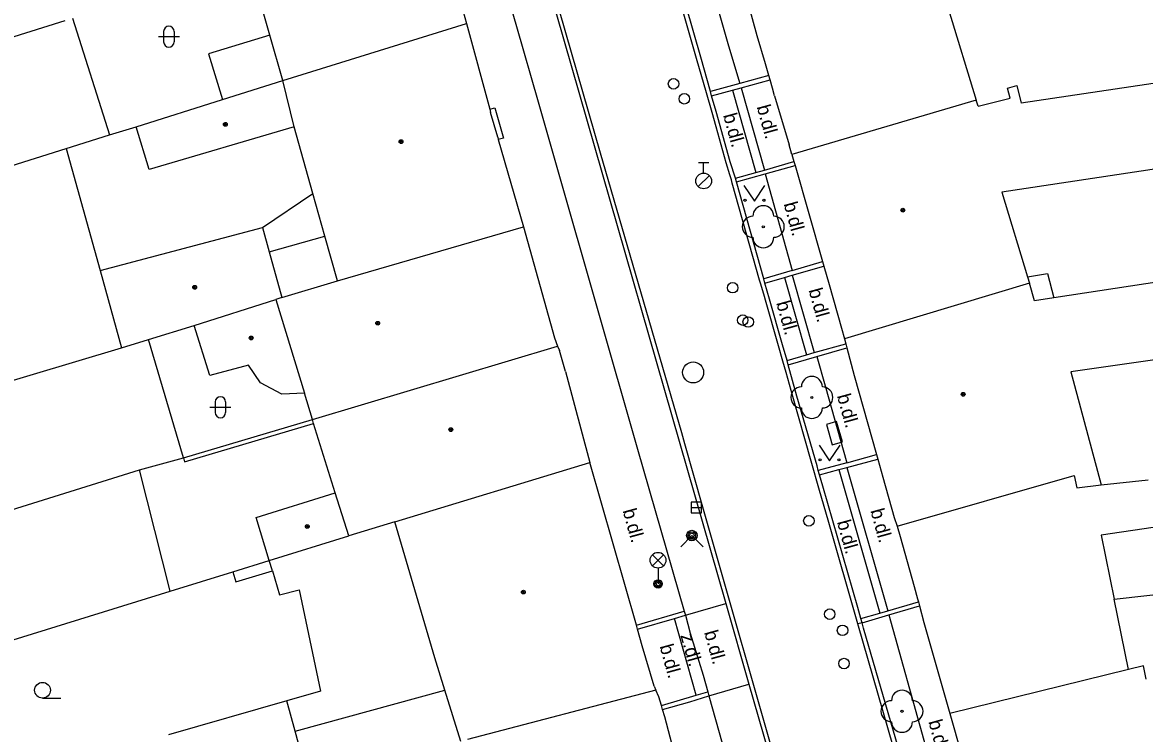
# Model space of a CAD drawing. Extents: x -596229 to -595156, y -1161237 to -1159376.
# Drawn here: x -595637.6 to -595584.2, y -1160856.9 to -1160823.1 of the extents above; entities that cross this region are included whole.
import ezdxf

# ---------------------------------------------------------------- set-up
doc = ezdxf.new("R2010")
doc.units = 0
for name, color, linetype in [('DOP - kresba z DSPS bez souradnic', 7, 'Continuous'), ('DOP - ploty', 7, 'Continuous'), ('DOP - rozhrani ploch obecne', 7, 'Continuous'), ('Level 22', 7, 'Continuous'), ('Level 24', 7, 'Continuous'), ('Level 27', 7, 'Continuous'), ('Level 28', 7, 'Continuous'), ('Level 31', 7, 'Continuous'), ('Level 33', 7, 'Continuous'), ('Level 36', 7, 'Continuous'), ('Level 39', 7, 'Continuous'), ('Specificka linie pasportu komunikaci', 7, 'Continuous'), ('TM - budovy zdene_ betonove - VP', 7, 'Continuous'), ('TM - chodniky - VP', 7, 'Continuous'), ('TM - komunikace - VP', 7, 'Continuous'), ('TM - popis povrchu', 7, 'Continuous'), ('TM - rozhrani mezi zpev. plochami mezi sebou - VP', 7, 'Continuous'), ('TM - rozhrani ploch obecne - VP', 7, 'Continuous'), ('TM - vstup do budovy - nerozlisene', 7, 'Continuous'), ('TM - vstup do budovy - zdene_ betonove', 7, 'Continuous')]:
    doc.layers.add(name, color=color, linetype=linetype)

msp = doc.modelspace()

# ---------------------------------------------------------------- linework, layer by layer
at = {"layer": 'DOP - kresba z DSPS bez souradnic'}
for points in [[(-595625.81, -1160823.66), (-595628.74, -1160824.55)], [(-595628.74, -1160824.55), (-595628.06, -1160826.72)], [(-595629.87, -1160843.97), (-595623.73, -1160842.14)], [(-595629.93, -1160843.78), (-595629.87, -1160843.97)], [(-595625.69, -1160849.15), (-595625.84, -1160848.66)], [(-595627.58, -1160849.19), (-595627.43, -1160849.68)], [(-595627.43, -1160849.68), (-595625.69, -1160849.15)], [(-595624.61, -1160856.78), (-595617.49, -1160854.83)]]:
    msp.add_lwpolyline(points, dxfattribs=at)
at = {"layer": 'DOP - ploty'}
for points in [[(-595648.42, -1160843.19), (-595632.87, -1160838.54)], [(-595647.05, -1160849.03), (-595632.01, -1160844.34)]]:
    msp.add_lwpolyline(points, dxfattribs=at)
at = {"layer": 'DOP - rozhrani ploch obecne'}
for points in [[(-595650.38, -1160827.61), (-595635.55, -1160822.96)], [(-595635.21, -1160822.85), (-595633.44, -1160828.41)], [(-595635.5, -1160829.06), (-595633.44, -1160828.41)], [(-595633.44, -1160828.41), (-595632.18, -1160828.02)], [(-595655.4, -1160835.32), (-595635.5, -1160829.06)], [(-595635.5, -1160829.06), (-595633.89, -1160834.86)], [(-595629.93, -1160843.78), (-595631.58, -1160838.14)], [(-595629.93, -1160843.78), (-595623.79, -1160841.95)], [(-595632.01, -1160844.34), (-595629.93, -1160843.78)], [(-595630.55, -1160850.11), (-595632.01, -1160844.34)], [(-595627.58, -1160849.19), (-595625.84, -1160848.66)], [(-595630.55, -1160850.11), (-595627.58, -1160849.19)], [(-595625.69, -1160849.15), (-595625.35, -1160850.29)], [(-595645.72, -1160854.81), (-595630.55, -1160850.11)], [(-595625.35, -1160850.29), (-595624.42, -1160850.05)], [(-595624.42, -1160850.05), (-595623.4, -1160854.87)], [(-595623.4, -1160854.87), (-595625, -1160855.33)]]:
    msp.add_lwpolyline(points, dxfattribs=at)
at = {"layer": 'Level 22'}
for centre in [(-595602.33, -1160832.78), (-595600.02, -1160840.9), (-595595.73, -1160855.83)]:
    msp.add_circle(centre, 0.05, dxfattribs=at)
for centre, start, end in [((-595602.33, -1160832.28), 0, 180), ((-595602.83, -1160832.78), 90, 270), ((-595601.83, -1160832.78), 270, 90), ((-595602.33, -1160833.28), 180, 0), ((-595600.02, -1160840.4), 0, 180), ((-595600.52, -1160840.9), 90, 270), ((-595599.52, -1160840.9), 270, 90), ((-595600.02, -1160841.4), 180, 0), ((-595595.73, -1160855.33), 0, 180), ((-595596.23, -1160855.83), 90, 270), ((-595595.23, -1160855.83), 270, 90), ((-595595.73, -1160856.33), 180, 0)]:
    msp.add_arc(centre, 0.5, start, end, dxfattribs=at)
at = {"layer": 'Level 24'}
msp.add_lwpolyline([(-595599.331, -1160842.191), (-595599.048, -1160843.15), (-595598.569, -1160843.009), (-595598.852, -1160842.05)], close=True, dxfattribs=at)
at = {"layer": 'Level 27'}
msp.add_line((-595605.77, -1160846.14), (-595605.27, -1160846.14), dxfattribs=at)
msp.add_lwpolyline([(-595605.77, -1160846.39), (-595605.27, -1160846.39), (-595605.27, -1160845.89), (-595605.77, -1160845.89)], close=True, dxfattribs=at)
msp.add_circle((-595605.67, -1160839.71), 0.5, dxfattribs=at)
at = {"layer": 'Level 28'}
for p, q in [((-595605.42, -1160829.725), (-595604.92, -1160829.725)), ((-595605.17, -1160830.225), (-595605.17, -1160829.725)), ((-595605.428, -1160830.872), (-595604.898, -1160830.342))]:
    msp.add_line(p, q, dxfattribs=at)
for centre, radius in [((-595606.6, -1160825.98), 0.25), ((-595606.09, -1160826.69), 0.25), ((-595605.17, -1160830.6), 0.375), ((-595603.79, -1160835.68), 0.25), ((-595603.31, -1160837.22), 0.25), ((-595603.05, -1160837.31), 0.25), ((-595600.16, -1160846.77), 0.25), ((-595599.17, -1160851.21), 0.25), ((-595598.56, -1160851.98), 0.25), ((-595598.49, -1160853.56), 0.25)]:
    msp.add_circle(centre, radius, dxfattribs=at)
at = {"layer": 'Level 31'}
msp.add_lwpolyline([(-595606.26, -1160848), (-595605.73, -1160847.47), (-595605.2, -1160848)], dxfattribs=at)
for radius in [0.25, 0.18, 0.11]:
    msp.add_circle((-595605.73, -1160847.47), radius, dxfattribs=at)
at = {"layer": 'Level 33'}
for p, q in [((-595607.605, -1160848.91), (-595607.075, -1160848.38)), ((-595607.605, -1160848.38), (-595607.075, -1160848.91)), ((-595607.34, -1160849.02), (-595607.34, -1160849.77))]:
    msp.add_line(p, q, dxfattribs=at)
for centre, radius in [((-595607.34, -1160848.645), 0.375), ((-595607.34, -1160849.77), 0.2), ((-595607.34, -1160849.77), 0.145), ((-595607.34, -1160849.77), 0.0876)]:
    msp.add_circle(centre, radius, dxfattribs=at)
at = {"layer": 'Level 36'}
for p, q in [((-595630.866, -1160823.486), (-595630.866, -1160823.986)), ((-595630.366, -1160823.486), (-595630.366, -1160823.986)), ((-595631.116, -1160823.736), (-595630.116, -1160823.736)), ((-595628.416, -1160841.116), (-595628.416, -1160841.616)), ((-595627.916, -1160841.116), (-595627.916, -1160841.616)), ((-595628.666, -1160841.366), (-595627.666, -1160841.366)), ((-595636.63, -1160855.205), (-595635.755, -1160855.205))]:
    msp.add_line(p, q, dxfattribs=at)
for points in [[(-595603.25, -1160830.82), (-595602.75, -1160831.57), (-595602.25, -1160830.82)], [(-595599.68, -1160843.17), (-595599.18, -1160843.92), (-595598.68, -1160843.17)]]:
    msp.add_lwpolyline(points, dxfattribs=at)
for centre, radius in [((-595603.2, -1160831.52), 0.05), ((-595602.301, -1160831.52), 0.05), ((-595599.63, -1160843.87), 0.05), ((-595598.731, -1160843.87), 0.05), ((-595636.63, -1160854.83), 0.375)]:
    msp.add_circle(centre, radius, dxfattribs=at)
for centre, start, end in [((-595630.616, -1160823.486), 0, 180), ((-595630.616, -1160823.986), 180, 0), ((-595628.166, -1160841.116), 0, 180), ((-595628.166, -1160841.616), 180, 0)]:
    msp.add_arc(centre, 0.25, start, end, dxfattribs=at)
at = {"layer": 'Level 39'}
for centre, radius in [((-595627.93, -1160827.91), 0.09), ((-595627.93, -1160827.91), 0.0398), ((-595619.57, -1160828.73), 0.09), ((-595619.57, -1160828.73), 0.0398), ((-595595.69, -1160831.99), 0.09), ((-595595.69, -1160831.99), 0.0398), ((-595629.39, -1160835.66), 0.09), ((-595629.39, -1160835.66), 0.0398), ((-595620.68, -1160837.37), 0.09), ((-595620.68, -1160837.37), 0.0398), ((-595626.7, -1160838.07), 0.09), ((-595626.7, -1160838.07), 0.0398), ((-595592.82, -1160840.75), 0.09), ((-595592.82, -1160840.75), 0.0398), ((-595617.2, -1160842.43), 0.09), ((-595617.2, -1160842.43), 0.0398), ((-595624.03, -1160847.04), 0.09), ((-595624.03, -1160847.04), 0.0398), ((-595613.75, -1160850.16), 0.09), ((-595613.75, -1160850.16), 0.0398)]:
    msp.add_circle(centre, radius, dxfattribs=at)
at = {"layer": 'Specificka linie pasportu komunikaci'}
for points in [[(-595617.69, -1160802.79), (-595617.59, -1160803.21), (-595610.1, -1160829.27)], [(-595601.4, -1160839.18), (-595601.61, -1160838.45), (-595602.23, -1160836.28), (-595602.28, -1160836.09), (-595602.45, -1160835.51), (-595602.51, -1160835.32), (-595603.81, -1160830.71), (-595603.85, -1160830.54), (-595603.92, -1160830.31), (-595604.09, -1160829.74), (-595604.58, -1160828.02), (-595604.77, -1160827.35), (-595605.04, -1160826.41), (-595605.51, -1160824.77), (-595607.96, -1160816.21)], [(-595610.1, -1160829.27), (-595606.23, -1160842.57), (-595606.08, -1160843.09), (-595605.22, -1160846.1), (-595601.43, -1160859.36), (-595598.7, -1160868.89)], [(-595597.83, -1160851.67), (-595599.25, -1160846.74), (-595599.65, -1160845.32), (-595600.05, -1160843.93), (-595600.93, -1160840.85), (-595601.25, -1160839.71), (-595601.4, -1160839.18)], [(-595597.63, -1160851.62), (-595597.83, -1160851.67)], [(-595593, -1160868.4), (-595594.71, -1160862.5), (-595597.83, -1160851.67)]]:
    msp.add_lwpolyline(points, dxfattribs=at)
at = {"layer": 'TM - budovy zdene_ betonove - VP'}
for points in [[(-595617.65, -1160818.82), (-595616.45, -1160823.11)], [(-595625.81, -1160823.66), (-595626.8, -1160820.21)], [(-595602.62, -1160823.69), (-595603.54, -1160820.33)], [(-595593.51, -1160822.45), (-595592.2, -1160826.76)], [(-595625.19, -1160825.82), (-595616.45, -1160823.11)], [(-595616.45, -1160823.11), (-595615.35, -1160827.19)], [(-595625.19, -1160825.82), (-595625.81, -1160823.66)], [(-595602.23, -1160825.03), (-595602.62, -1160823.69)], [(-595602.07, -1160825.59), (-595602.23, -1160825.03)], [(-595577.82, -1160825.08), (-595590.06, -1160826.9)], [(-595602.01, -1160825.79), (-595602.07, -1160825.59)], [(-595628.06, -1160826.72), (-595625.19, -1160825.82)], [(-595624.66, -1160828.02), (-595625.19, -1160825.82)], [(-595601.9, -1160826.19), (-595602.01, -1160825.79)], [(-595601.79, -1160826.55), (-595601.9, -1160826.19)], [(-595590.71, -1160826.18), (-595590.27, -1160826.06)], [(-595590.59, -1160826.67), (-595590.71, -1160826.18)], [(-595590.27, -1160826.06), (-595590.06, -1160826.9)], [(-595632.18, -1160828.02), (-595628.06, -1160826.72)], [(-595592.2, -1160826.76), (-595600.97, -1160829.35)], [(-595592.11, -1160827.05), (-595592.2, -1160826.76)], [(-595592.11, -1160827.05), (-595590.59, -1160826.67)], [(-595615.35, -1160827.19), (-595615.31, -1160827.34)], [(-595631.55, -1160830.06), (-595632.18, -1160828.02)], [(-595624.66, -1160828.02), (-595631.55, -1160830.06)], [(-595623.77, -1160831.19), (-595624.66, -1160828.02)], [(-595614.97, -1160828.51), (-595614.94, -1160828.63)], [(-595614.94, -1160828.63), (-595613.74, -1160832.78)], [(-595600.97, -1160829.35), (-595601.1, -1160828.88)], [(-595600.97, -1160829.35), (-595600.88, -1160829.68)], [(-595577.2, -1160829.06), (-595590.98, -1160831.13)], [(-595600.88, -1160829.68), (-595600.82, -1160829.86)], [(-595600.82, -1160829.86), (-595599.51, -1160834.44)], [(-595623.19, -1160833.22), (-595623.77, -1160831.19)], [(-595590.98, -1160831.13), (-595589.76, -1160835.16)], [(-595633.89, -1160834.86), (-595626.17, -1160832.81)], [(-595626.17, -1160832.81), (-595625.84, -1160833.98)], [(-595622.59, -1160835.35), (-595623.19, -1160833.22)], [(-595622.59, -1160835.35), (-595613.74, -1160832.78)], [(-595613.74, -1160832.78), (-595612.27, -1160838.06)], [(-595625.84, -1160833.98), (-595625.24, -1160836.15)], [(-595633.89, -1160834.86), (-595632.87, -1160838.54)], [(-595599.51, -1160834.44), (-595599.45, -1160834.65)], [(-595599.45, -1160834.65), (-595599.2, -1160835.53)], [(-595578.29, -1160834.6), (-595588.51, -1160836.16)], [(-595625.24, -1160836.15), (-595622.59, -1160835.35)], [(-595589.76, -1160835.16), (-595589.67, -1160835.46)], [(-595599.2, -1160835.53), (-595598.61, -1160837.6)], [(-595589.67, -1160835.46), (-595598.46, -1160838.11)], [(-595589.42, -1160836.3), (-595589.67, -1160835.46)], [(-595629.41, -1160837.47), (-595625.53, -1160836.24)], [(-595625.24, -1160836.15), (-595625.53, -1160836.24)], [(-595625.53, -1160836.24), (-595624.17, -1160840.7)], [(-595588.51, -1160836.16), (-595589.42, -1160836.3)], [(-595631.58, -1160838.14), (-595629.41, -1160837.47)], [(-595628.67, -1160839.85), (-595629.41, -1160837.47)], [(-595569.9, -1160837.14), (-595587.7, -1160839.68)], [(-595612.27, -1160838.06), (-595612.12, -1160838.46)], [(-595598.61, -1160837.6), (-595598.46, -1160838.11)], [(-595632.87, -1160838.54), (-595631.58, -1160838.14)], [(-595623.79, -1160841.95), (-595612.12, -1160838.46)], [(-595612.12, -1160838.46), (-595612.03, -1160838.67)], [(-595598.46, -1160838.11), (-595598.4, -1160838.35)], [(-595598.4, -1160838.35), (-595598.35, -1160838.54)], [(-595598.35, -1160838.54), (-595598, -1160839.86)], [(-595626.83, -1160839.37), (-595628.67, -1160839.85)], [(-595626.26, -1160840.21), (-595626.83, -1160839.37)], [(-595611.74, -1160839.67), (-595610.59, -1160844)], [(-595598, -1160839.86), (-595596.94, -1160843.62)], [(-595587.7, -1160839.68), (-595586.25, -1160845.06)], [(-595625.25, -1160840.75), (-595626.26, -1160840.21)], [(-595624.17, -1160840.7), (-595625.25, -1160840.75)], [(-595623.79, -1160841.95), (-595624.17, -1160840.7)], [(-595623.73, -1160842.14), (-595623.79, -1160841.95)], [(-595622.7, -1160845.44), (-595623.73, -1160842.14)], [(-595596.94, -1160843.62), (-595596.88, -1160843.84)], [(-595596.88, -1160843.84), (-595596.64, -1160844.69)], [(-595619.86, -1160846.82), (-595610.59, -1160844)], [(-595608.37, -1160851.74), (-595610.59, -1160844)], [(-595596.64, -1160844.69), (-595596.11, -1160846.61)], [(-595595.96, -1160847.03), (-595587.54, -1160844.62)], [(-595587.54, -1160844.62), (-595587.41, -1160845.2)], [(-595586.25, -1160845.06), (-595584.02, -1160844.82)], [(-595626.46, -1160846.61), (-595622.7, -1160845.44)], [(-595622.06, -1160847.49), (-595622.7, -1160845.44)], [(-595587.41, -1160845.2), (-595586.25, -1160845.06)], [(-595625.84, -1160848.66), (-595626.46, -1160846.61)], [(-595596.11, -1160846.61), (-595595.96, -1160847.03)], [(-595619.86, -1160846.82), (-595622.06, -1160847.49)], [(-595617.96, -1160853.28), (-595619.86, -1160846.82)], [(-595595.96, -1160847.03), (-595595.81, -1160847.52)], [(-595583.77, -1160847.09), (-595586.26, -1160847.45)], [(-595625.84, -1160848.66), (-595622.06, -1160847.49)], [(-595586.26, -1160847.45), (-595585.64, -1160850.49)], [(-595585.64, -1160850.49), (-595562.74, -1160847.92)], [(-595595.15, -1160849.9), (-595594.99, -1160850.48)], [(-595584.95, -1160853.85), (-595585.64, -1160850.49)], [(-595608.31, -1160851.93), (-595608.37, -1160851.74)], [(-595608.09, -1160852.71), (-595608.31, -1160851.93)], [(-595594.69, -1160851.6), (-595593.45, -1160855.93)], [(-595617.49, -1160854.83), (-595617.96, -1160853.28)], [(-595584.95, -1160853.85), (-595593.45, -1160855.93)], [(-595584.24, -1160853.67), (-595584.95, -1160853.85)], [(-595584.11, -1160854.3), (-595584.24, -1160853.67)], [(-595616.73, -1160857.27), (-595617.49, -1160854.83)], [(-595607.44, -1160854.83), (-595616.4, -1160857.18)], [(-595607.52, -1160854.64), (-595607.44, -1160854.83)], [(-595607.3, -1160855.15), (-595607.44, -1160854.83)], [(-595625, -1160855.33), (-595630.63, -1160856.95)], [(-595624.61, -1160856.78), (-595625, -1160855.33)], [(-595605.83, -1160860.63), (-595607.02, -1160856.09)], [(-595593.45, -1160855.93), (-595593.26, -1160856.6)], [(-595593.26, -1160856.6), (-595591.89, -1160861.5)], [(-595623.92, -1160859.3), (-595624.61, -1160856.78)]]:
    msp.add_lwpolyline(points, dxfattribs=at)
at = {"layer": 'TM - chodniky - VP'}
for points in [[(-595606.39, -1160815.73), (-595603.98, -1160824.17), (-595603.45, -1160825.97)], [(-595603.45, -1160825.97), (-595604.84, -1160826.35)], [(-595603.61, -1160830.65), (-595602.24, -1160830.26)], [(-595602.24, -1160830.26), (-595600.95, -1160834.86)], [(-595600.95, -1160834.86), (-595602.31, -1160835.26)], [(-595601.14, -1160839.35), (-595599.79, -1160838.96)], [(-595599.79, -1160838.96), (-595599.39, -1160840.35), (-595598.36, -1160844.01)], [(-595598.36, -1160844.01), (-595599.72, -1160844.38)], [(-595597.63, -1160851.62), (-595596.36, -1160851.25)], [(-595596.36, -1160851.25), (-595594.69, -1160857.21), (-595593.41, -1160861.92)]]:
    msp.add_lwpolyline(points, dxfattribs=at)
at = {"layer": 'TM - komunikace - VP'}
for points in [[(-595622.84, -1160792.81), (-595621.38, -1160797.95), (-595616.56, -1160814.65), (-595614.07, -1160823.25), (-595613.05, -1160826.84), (-595612.15, -1160829.95), (-595608.31, -1160843.36), (-595606.1, -1160851.07)], [(-595604.84, -1160826.35), (-595605.3, -1160824.71), (-595607.77, -1160816.15)], [(-595604.79, -1160826.55), (-595604.84, -1160826.35)], [(-595603.66, -1160830.47), (-595603.9, -1160829.69), (-595604.57, -1160827.29), (-595604.79, -1160826.55)], [(-595603.61, -1160830.65), (-595603.66, -1160830.47)], [(-595602.31, -1160835.26), (-595603.61, -1160830.65)], [(-595602.25, -1160835.47), (-595602.31, -1160835.26)], [(-595602.03, -1160836.22), (-595602.25, -1160835.47)], [(-595601.41, -1160838.39), (-595602.03, -1160836.22)], [(-595601.2, -1160839.14), (-595601.41, -1160838.39)], [(-595601.14, -1160839.35), (-595601.2, -1160839.14)], [(-595599.72, -1160844.38), (-595599.76, -1160844.16), (-595600.74, -1160840.84), (-595601.14, -1160839.35)], [(-595599.66, -1160844.58), (-595599.72, -1160844.38)], [(-595599.49, -1160845.12), (-595599.66, -1160844.58)], [(-595597.83, -1160850.9), (-595599.49, -1160845.12)], [(-595606.1, -1160851.07), (-595606.04, -1160851.26)], [(-595606.04, -1160851.26), (-595605.81, -1160852.11), (-595605.2, -1160854.12), (-595604.97, -1160854.91)], [(-595597.69, -1160851.42), (-595597.83, -1160850.9)], [(-595597.63, -1160851.62), (-595597.69, -1160851.42)], [(-595594.58, -1160862.25), (-595595.92, -1160857.53), (-595597.56, -1160851.87), (-595597.63, -1160851.62)], [(-595604.97, -1160854.91), (-595604.92, -1160855.1)], [(-595604.92, -1160855.1), (-595603.51, -1160860.1), (-595602.72, -1160862.8)]]:
    msp.add_lwpolyline(points, dxfattribs=at)
at = {"layer": 'TM - rozhrani mezi zpev. plochami mezi sebou - VP'}
for points in [[(-595602.07, -1160825.59), (-595603.45, -1160825.97)], [(-595604.79, -1160826.55), (-595603.8, -1160826.28)], [(-595603.8, -1160826.28), (-595603.39, -1160826.17)], [(-595603.8, -1160826.28), (-595602.69, -1160830.2)], [(-595603.39, -1160826.17), (-595602.01, -1160825.79)], [(-595603.39, -1160826.17), (-595602.28, -1160830.08)], [(-595602.28, -1160830.08), (-595600.88, -1160829.68)], [(-595602.24, -1160830.26), (-595600.82, -1160829.86)], [(-595603.66, -1160830.47), (-595602.69, -1160830.2)], [(-595602.69, -1160830.2), (-595602.28, -1160830.08)]]:
    msp.add_lwpolyline(points, dxfattribs=at)
at = {"layer": 'TM - rozhrani ploch obecne - VP'}
for points in [[(-595621.02, -1160791.88), (-595604.12, -1160850.71)], [(-595615.35, -1160827.19), (-595615.1, -1160827.12), (-595614.7, -1160828.56), (-595614.94, -1160828.63)], [(-595626.17, -1160832.81), (-595623.77, -1160831.19)], [(-595625.84, -1160833.98), (-595623.19, -1160833.22)], [(-595600.95, -1160834.86), (-595599.51, -1160834.44)], [(-595600.95, -1160835.09), (-595599.45, -1160834.65)], [(-595602.25, -1160835.47), (-595601.32, -1160835.2)], [(-595601.32, -1160835.2), (-595600.95, -1160835.09)], [(-595601.32, -1160835.2), (-595600.28, -1160838.88)], [(-595600.95, -1160835.09), (-595599.91, -1160838.76)], [(-595589.76, -1160835.16), (-595588.81, -1160835.01), (-595588.51, -1160836.16)], [(-595599.91, -1160838.76), (-595598.4, -1160838.35)], [(-595599.79, -1160838.96), (-595598.35, -1160838.54)], [(-595601.2, -1160839.14), (-595600.28, -1160838.88)], [(-595600.28, -1160838.88), (-595599.91, -1160838.76)], [(-595598.36, -1160844.01), (-595596.94, -1160843.62)], [(-595598.35, -1160844.23), (-595596.88, -1160843.84)], [(-595599.66, -1160844.58), (-595598.73, -1160844.33)], [(-595598.73, -1160844.33), (-595598.35, -1160844.23)], [(-595598.73, -1160844.33), (-595596.78, -1160851.16)], [(-595598.35, -1160844.23), (-595596.4, -1160851.05)], [(-595606.04, -1160851.26), (-595604.12, -1160850.71)], [(-595604.12, -1160850.71), (-595603.02, -1160854.54)], [(-595596.4, -1160851.05), (-595594.95, -1160850.63)], [(-595596.36, -1160851.25), (-595594.9, -1160850.82)], [(-595608.37, -1160851.74), (-595606.1, -1160851.07)], [(-595608.31, -1160851.93), (-595606.56, -1160851.41)], [(-595606.56, -1160851.41), (-595606.04, -1160851.26)], [(-595605.52, -1160855.07), (-595606.56, -1160851.41)], [(-595597.69, -1160851.42), (-595596.78, -1160851.16)], [(-595596.78, -1160851.16), (-595596.4, -1160851.05)], [(-595604.92, -1160855.1), (-595603.02, -1160854.54)], [(-595603.02, -1160854.54), (-595600.74, -1160862.46)], [(-595607.18, -1160855.56), (-595605.52, -1160855.07)], [(-595607.12, -1160855.75), (-595605.83, -1160855.38), (-595604.92, -1160855.1)], [(-595605.52, -1160855.07), (-595604.97, -1160854.91)]]:
    msp.add_lwpolyline(points, dxfattribs=at)
at = {"layer": 'TM - vstup do budovy - nerozlisene'}
for points in [[(-595607.18, -1160855.56), (-595607.3, -1160855.15)], [(-595607.12, -1160855.75), (-595607.18, -1160855.56)], [(-595607.02, -1160856.09), (-595607.12, -1160855.75)]]:
    msp.add_lwpolyline(points, dxfattribs=at)
at = {"layer": 'TM - vstup do budovy - zdene_ betonove'}
for points in [[(-595601.79, -1160826.55), (-595601.1, -1160828.88)], [(-595614.97, -1160828.51), (-595615.31, -1160827.34)], [(-595611.74, -1160839.67), (-595612.03, -1160838.67)], [(-595595.81, -1160847.52), (-595595.15, -1160849.9)], [(-595594.99, -1160850.48), (-595594.95, -1160850.63)], [(-595594.95, -1160850.63), (-595594.9, -1160850.82)], [(-595594.9, -1160850.82), (-595594.69, -1160851.6)], [(-595607.52, -1160854.64), (-595608.09, -1160852.71)]]:
    msp.add_lwpolyline(points, dxfattribs=at)

# ---------------------------------------------------------------- texts
at = {"layer": 'TM - popis povrchu'}
for s, rotation, p in [('b.dl.', 285.36, (-595604.25, -1160827.47)), ('b.dl.', 285.36, (-595602.65, -1160827.07)), ('b.dl.', 285.36, (-595601.37, -1160831.69)), ('b.dl.', 285.36, (-595600.18, -1160835.79)), ('b.dl.', 285.36, (-595601.72, -1160836.4)), ('b.dl.', 285.36, (-595598.83, -1160840.82)), ('b.dl.', 285.36, (-595609.03, -1160846.28)), ('b.dl.', 285.36, (-595597.24, -1160846.28)), ('b.dl.', 285.36, (-595598.83, -1160846.82)), ('b.dl.', 285.36, (-595605.15, -1160852.07)), ('z.dl.', 285.75, (-595606.28, -1160852.22)), ('b.dl.', 285.36, (-595607.27, -1160852.73)), ('b.dl.', 285.36, (-595594.48, -1160856.32))]:
    msp.add_text(s, height=0.65, rotation=rotation, dxfattribs=at).set_placement(p)

doc.saveas('drawing.dxf')
